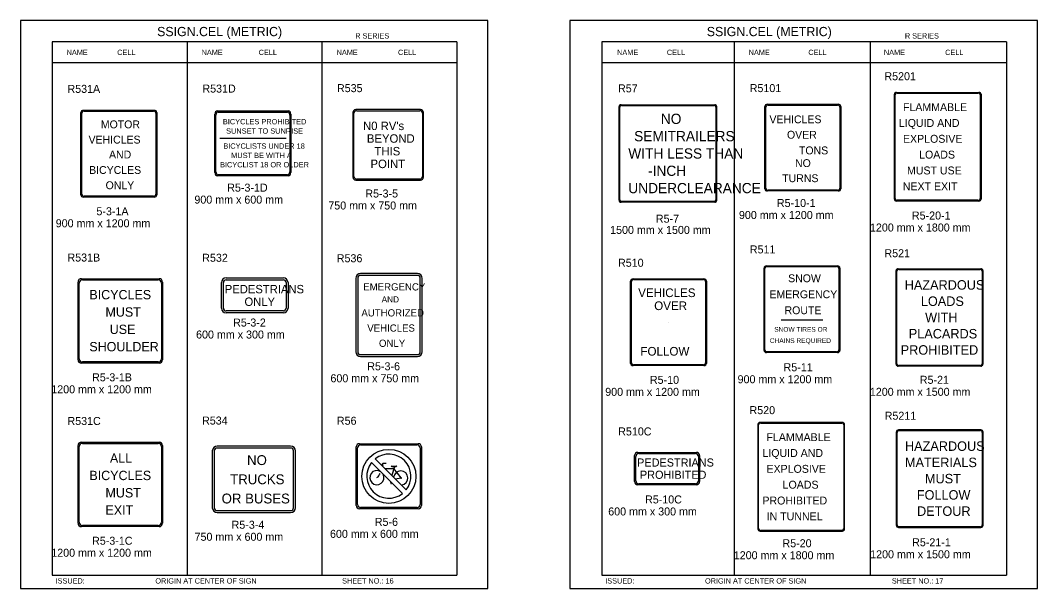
# Model space of a CAD drawing. Extents: x -12 to 6962, y -3756 to 679.
# Drawn here: x 606.1 to 987.4, y -235.4 to -22.3 of the extents above; entities that cross this region are included whole.
import ezdxf

# ---------------------------------------------------------------- set-up
doc = ezdxf.new("R2010")
doc.units = 0
for name, color, linetype in [('Level 1', 7, 'Continuous'), ('Level 2', 7, 'Continuous'), ('Level 3', 7, 'Continuous'), ('Level 63', 7, 'Continuous')]:
    doc.layers.add(name, color=color, linetype=linetype)

msp = doc.modelspace()

# ---------------------------------------------------------------- linework, layer by layer
at = {"layer": 'Level 1'}
for p, q in [((769.73, -30.35), (617.98, -30.35)), ((617.98, -30.35), (617.98, -230.35)), ((668.56, -30.35), (668.56, -230.35)), ((719.15, -30.35), (719.15, -230.35)), ((769.73, -30.35), (769.73, -230.35)), ((975.73, -30.35), (823.97, -30.35)), ((823.97, -30.35), (823.97, -230.35)), ((873.62, -30.35), (873.62, -230.35)), ((924.54, -30.35), (924.54, -230.35)), ((975.73, -30.35), (975.73, -230.35)), ((769.73, -38.27), (617.98, -38.27)), ((975.73, -38.27), (823.97, -38.27)), ((933.95, -89.17), (933.95, -50.22)), ((934.7, -49.59), (965.1, -49.59)), ((965.86, -50.22), (965.86, -89.17)), ((629.14, -87.51), (629.14, -57.11)), ((630.02, -56.36), (656.01, -56.36)), ((656.89, -57.11), (656.89, -87.51)), ((680.26, -56.7), (706.25, -56.7)), ((731.13, -80.83), (731.13, -57.15)), ((732.1, -56.18), (755.78, -56.18)), ((756.76, -57.15), (756.76, -80.83)), ((830.75, -89.56), (830.75, -54.88)), ((831.43, -54.21), (866.11, -54.21)), ((866.79, -54.88), (866.79, -89.56)), ((885.5, -85.24), (885.5, -54.84)), ((886.38, -54.09), (912.37, -54.09)), ((913.24, -54.84), (913.24, -85.24)), ((679.38, -79.05), (679.38, -57.83)), ((707.12, -57.83), (707.12, -79.05)), ((680.89, -66.53), (705.67, -66.53)), ((693.25, -68.44), (693.25, -68.44)), ((643.02, -72.31), (643.02, -72.31)), ((743.94, -68.99), (743.94, -68.99)), ((848.77, -72.22), (848.77, -72.22)), ((899.37, -70.04), (899.37, -70.04)), ((949.9, -69.69), (949.9, -69.69)), ((706.25, -80.18), (680.26, -80.18)), ((755.78, -81.81), (732.1, -81.81)), ((912.37, -85.99), (886.38, -85.99)), ((656.01, -88.26), (630.02, -88.26)), ((866.11, -90.24), (831.43, -90.24)), ((965.1, -89.79), (934.7, -89.79)), ((754.9, -117.95), (733.63, -117.95)), ((885.15, -145.81), (885.15, -115.41)), ((886.03, -114.66), (912.02, -114.66)), ((912.9, -115.41), (912.9, -145.81)), ((934.61, -151.04), (934.61, -116.36)), ((935.36, -115.69), (965.77, -115.69)), ((966.52, -116.36), (966.52, -151.04)), ((628.18, -149.22), (628.18, -120.81)), ((629.36, -119.64), (657.77, -119.64)), ((629.36, -119.64), (629.36, -119.64)), ((658.94, -120.81), (658.94, -149.22)), ((682.2, -130.27), (682.2, -120.62)), ((683.2, -119.62), (704.67, -119.62)), ((705.67, -120.62), (705.67, -130.27)), ((732.53, -119.05), (732.53, -146.55)), ((756, -146.55), (756, -119.05)), ((835.15, -150.69), (835.15, -120.29)), ((836.03, -119.54), (862.02, -119.54)), ((862.9, -120.29), (862.9, -150.69)), ((693.94, -125.44), (693.94, -125.44)), ((704.67, -131.27), (683.2, -131.27)), ((744.26, -132.8), (744.26, -132.8)), ((899.03, -130.61), (899.03, -130.61)), ((643.56, -135.02), (643.56, -135.02)), ((849.02, -135.49), (849.02, -135.49)), ((891.21, -134.6), (906.84, -134.6)), ((950.56, -133.7), (950.56, -133.7)), ((733.63, -147.65), (754.9, -147.65)), ((912.02, -146.57), (886.03, -146.57)), ((657.77, -150.4), (629.36, -150.4)), ((862.02, -151.44), (836.03, -151.44)), ((965.77, -151.72), (935.36, -151.72)), ((882.8, -212.92), (882.8, -173.97)), ((883.55, -173.35), (913.95, -173.35)), ((914.7, -173.97), (914.7, -212.92)), ((934.7, -211.48), (934.7, -176.81)), ((935.45, -176.13), (965.85, -176.13)), ((966.6, -176.81), (966.6, -211.48)), ((628.18, -210.51), (628.18, -182.1)), ((629.36, -180.93), (657.77, -180.93)), ((658.94, -182.1), (658.94, -210.51)), ((707.39, -182.66), (679.9, -182.66)), ((732.47, -203.86), (732.47, -182.63)), ((733.59, -181.51), (754.82, -181.51)), ((755.94, -182.63), (755.94, -203.86)), ((678.8, -183.76), (678.8, -205.04)), ((708.49, -205.04), (708.49, -183.76)), ((739.11, -186.74), (750.71, -198.34)), ((836.74, -194.91), (836.74, -185.88)), ((837.87, -184.75), (859.09, -184.75)), ((860.22, -185.88), (860.22, -194.91)), ((737.72, -188.13), (749.32, -199.73)), ((741.64, -188.8), (741.97, -188.4)), ((742.06, -189.14), (741.67, -188.78)), ((741.84, -189.48), (742.06, -189.13)), ((741.97, -188.4), (743.17, -188.4)), ((742.73, -190.34), (746.09, -190.34)), ((745.05, -189.41), (747.23, -189.3)), ((746.36, -189.68), (745.32, -192.84)), ((748.81, -193.84), (746.12, -190.36)), ((848.48, -190.4), (848.48, -190.4)), ((693.64, -194.4), (693.64, -194.4)), ((744.2, -193.24), (744.2, -193.24)), ((748.75, -194.03), (746.74, -194.33)), ((898.75, -193.45), (898.75, -193.45)), ((950.65, -194.15), (950.65, -194.15)), ((643.56, -196.3), (643.56, -196.3)), ((744.96, -195.97), (745.26, -195.97)), ((745.1, -195.95), (744.99, -195.4)), ((859.09, -196.04), (837.87, -196.04)), ((754.82, -204.98), (733.59, -204.98)), ((679.9, -206.14), (707.39, -206.14)), ((657.77, -211.68), (629.36, -211.68)), ((965.85, -212.16), (935.45, -212.16)), ((913.95, -213.55), (883.55, -213.55)), ((617.98, -230.35), (769.73, -230.35)), ((823.97, -230.35), (975.73, -230.35))]:
    msp.add_line(p, q, dxfattribs=at)
msp.add_circle((744.21, -193.3), 10.14, dxfattribs=at)
for centre, radius, start, end in [((732.1, -57.15), 0.977, 90, 180), ((755.78, -57.15), 0.977, 0, 90), ((831.43, -54.88), 0.677, 90, 180), ((866.11, -54.88), 0.677, 0, 90), ((732.1, -80.83), 0.977, 180, 270), ((755.78, -80.83), 0.977, 270, 0), ((831.43, -89.56), 0.677, 180, 270), ((866.11, -89.56), 0.677, 270, 0), ((733.63, -119.05), 1.1, 90, 180), ((754.9, -119.05), 1.1, 0, 90), ((629.36, -120.81), 1.17, 90, 180), ((657.77, -120.81), 1.17, 0, 90), ((683.2, -120.62), 1, 90, 180), ((704.67, -120.62), 1, 0, 90), ((683.2, -130.27), 1, 180, 270), ((704.67, -130.27), 1, 270, 0), ((733.63, -146.55), 1.1, 180, 270), ((754.9, -146.55), 1.1, 270, 0), ((629.36, -149.22), 1.17, 180, 270), ((657.77, -149.22), 1.17, 270, 0), ((629.36, -182.1), 1.17, 90, 180), ((679.9, -183.76), 1.1, 90, 180), ((707.39, -183.76), 1.1, 0, 90), ((733.59, -182.63), 1.13, 90, 180), ((754.82, -182.63), 1.13, 0, 90), ((744.22, -193.23), 8.26, 321.7677, 128.2323), ((744.2, -193.24), 8.26, 141.7413, 308.2587), ((746.21, -187.29), 2.41, 241.4162, 272.9372), ((746.39, -188.6), 1.09, 266.7743, 320.0756), ((739.7, -193.77), 2.66, 61.7688, 28.2312), ((737.9, -191.15), 3.2, 305.4978, 341.0541), ((748.65, -193.91), 2.66, 276.9745, 173.9371), ((748.79, -193.92), 0.102, 243.5903, 74.4981), ((679.9, -205.04), 1.1, 180, 270), ((707.39, -205.04), 1.1, 270, 0), ((733.59, -203.86), 1.13, 180, 270), ((754.82, -203.86), 1.13, 270, 0), ((629.36, -210.51), 1.17, 180, 270), ((657.77, -210.51), 1.17, 270, 0)]:
    msp.add_arc(centre, radius, start, end, dxfattribs=at)
for centre, major_axis, ratio, start_param, end_param in [((934.7, -50.22), (-0.752, 0), 0.83475, 4.712389, 6.283185), ((965.1, -50.22), (-0.752, 0), 0.83475, 3.141593, 4.712389), ((630.02, -57.11), (-0.877, 0), 0.857082, 4.712389, 6.283185), ((656.01, -57.11), (-0.877, 0), 0.857082, 3.141593, 4.712389), ((680.26, -57.83), (0, -1.13), 0.777833, 3.141593, 4.712389), ((706.25, -57.83), (0, 1.13), 0.777833, 4.712389, 6.283185), ((886.38, -54.84), (-0.877, 0), 0.857082, 4.712389, 6.283185), ((912.37, -54.84), (-0.877, 0), 0.857082, 3.141593, 4.712389), ((680.26, -79.05), (0, -1.13), 0.777833, 4.712389, 6.283185), ((706.25, -79.05), (0, 1.13), 0.777833, 3.141593, 4.712389), ((630.02, -87.51), (0.877, 0), 0.857082, 3.141593, 4.712389), ((656.01, -87.51), (0.877, 0), 0.857082, 4.712389, 6.283185), ((886.38, -85.24), (0.877, 0), 0.857082, 3.141593, 4.712389), ((912.37, -85.24), (0.877, 0), 0.857082, 4.712389, 6.283185), ((934.7, -89.17), (0.752, 0), 0.83475, 3.141593, 4.712389), ((965.1, -89.17), (0.752, 0), 0.83475, 4.712389, 6.283185), ((886.03, -115.41), (-0.877, 0), 0.857082, 4.712389, 6.283185), ((912.02, -115.41), (-0.877, 0), 0.857082, 3.141593, 4.712389), ((935.36, -116.36), (0.752, 0), 0.9, 1.570796, 3.141593), ((965.77, -116.36), (-0.752, 0), 0.9, 3.141593, 4.712389), ((836.03, -120.29), (-0.877, 0), 0.857082, 4.712389, 6.283185), ((862.02, -120.29), (-0.877, 0), 0.857082, 3.141593, 4.712389), ((886.03, -145.81), (0.877, 0), 0.857082, 3.141593, 4.712389), ((912.02, -145.81), (0.877, 0), 0.857082, 4.712389, 6.283185), ((836.03, -150.69), (0.877, 0), 0.857082, 3.141593, 4.712389), ((862.02, -150.69), (0.877, 0), 0.857082, 4.712389, 6.283185), ((935.36, -151.04), (0.752, 0), 0.9, 3.141593, 4.712389), ((965.77, -151.04), (0.752, 0), 0.9, 4.712389, 6.283185), ((883.55, -173.97), (-0.752, 0), 0.83475, 4.712389, 6.283185), ((913.95, -173.97), (-0.752, 0), 0.83475, 3.141593, 4.712389), ((935.45, -176.81), (-0.752, 0), 0.9, 4.712389, 6.283185), ((965.85, -176.81), (-0.752, 0), 0.9, 3.141593, 4.712389), ((837.87, -185.88), (-1.13, 0), 0.999998, 4.712389, 6.283185), ((859.09, -185.88), (-1.13, 0), 0.999998, 3.141593, 4.712389), ((837.87, -194.91), (1.13, 0), 0.999998, 3.141593, 4.712389), ((859.09, -194.91), (1.13, 0), 0.999998, 4.712389, 6.283185), ((883.55, -212.92), (0.752, 0), 0.83475, 3.141593, 4.712389), ((913.95, -212.92), (0.752, 0), 0.83475, 4.712389, 6.283185), ((935.45, -211.48), (0.752, 0), 0.9, 3.141593, 4.712389), ((965.85, -211.48), (0.752, 0), 0.9, 4.712389, 6.283185)]:
    msp.add_ellipse(centre, major_axis=major_axis, ratio=ratio, start_param=start_param, end_param=end_param, dxfattribs=at)
at = {"layer": 'Level 3'}
for p, q in [((934.46, -49.34), (965.34, -49.34)), ((933.65, -89.37), (933.65, -50.02)), ((966.16, -50.02), (966.16, -89.37)), ((628.79, -87.75), (628.79, -56.87)), ((629.74, -56.05), (656.29, -56.05)), ((657.24, -56.87), (657.24, -87.75)), ((679.97, -56.25), (706.53, -56.25)), ((730.73, -56.84), (730.73, -81.14)), ((756.09, -55.78), (731.79, -55.78)), ((757.15, -81.14), (757.15, -56.84)), ((830.48, -89.78), (830.48, -54.67)), ((831.21, -53.93), (866.33, -53.93)), ((867.06, -54.67), (867.06, -89.78)), ((885.15, -85.48), (885.15, -54.6)), ((886.09, -53.78), (912.65, -53.78)), ((913.59, -54.6), (913.59, -85.48)), ((679.03, -79.41), (679.03, -57.47)), ((707.47, -57.47), (707.47, -79.41)), ((706.53, -80.63), (679.97, -80.63)), ((731.79, -82.2), (756.09, -82.2)), ((912.65, -86.29), (886.09, -86.29)), ((656.29, -88.57), (629.74, -88.57)), ((866.33, -90.51), (831.21, -90.51)), ((965.34, -90.05), (934.46, -90.05)), ((885.75, -114.36), (912.3, -114.36)), ((754.9, -117.2), (733.63, -117.2)), ((884.8, -146.06), (884.8, -115.17)), ((913.25, -115.17), (913.25, -146.06)), ((934.31, -151.26), (934.31, -116.15)), ((935.12, -115.42), (966.01, -115.42)), ((966.82, -116.15), (966.82, -151.26)), ((627.71, -149.6), (627.71, -120.44)), ((628.98, -119.17), (658.14, -119.17)), ((659.41, -120.44), (659.41, -149.6)), ((681.45, -130.27), (681.45, -120.62)), ((683.2, -118.87), (704.67, -118.87)), ((706.42, -120.62), (706.42, -130.27)), ((731.78, -119.05), (731.78, -146.55)), ((756.75, -146.55), (756.75, -119.05)), ((834.8, -150.93), (834.8, -120.05)), ((835.75, -119.23), (862.3, -119.23)), ((863.25, -120.05), (863.25, -150.93)), ((704.67, -132.02), (683.2, -132.02)), ((733.63, -148.4), (754.9, -148.4)), ((912.3, -146.87), (885.75, -146.87)), ((658.14, -150.87), (628.98, -150.87)), ((862.3, -151.74), (835.75, -151.74)), ((966.01, -151.99), (935.12, -151.99)), ((882.49, -173.77), (882.49, -213.12)), ((914.19, -173.09), (883.31, -173.09)), ((915.01, -213.12), (915.01, -173.77)), ((934.39, -176.59), (934.39, -211.7)), ((966.09, -175.86), (935.21, -175.86)), ((966.9, -211.7), (966.9, -176.59)), ((627.71, -210.88), (627.71, -181.72)), ((628.98, -180.45), (658.14, -180.45)), ((659.41, -181.72), (659.41, -210.88)), ((707.39, -181.91), (679.9, -181.91)), ((732.01, -204.22), (732.01, -182.27)), ((733.23, -181.05), (755.18, -181.05)), ((756.4, -182.27), (756.4, -204.22)), ((678.05, -183.76), (678.05, -205.04)), ((709.24, -205.04), (709.24, -183.76)), ((836.29, -195.27), (836.29, -185.52)), ((837.51, -184.3), (859.45, -184.3)), ((860.67, -185.52), (860.67, -195.27)), ((859.45, -196.49), (837.51, -196.49)), ((755.18, -205.44), (733.23, -205.44)), ((679.9, -206.89), (707.39, -206.89)), ((658.14, -212.15), (628.98, -212.15)), ((935.21, -212.43), (966.09, -212.43)), ((883.31, -213.8), (914.19, -213.8))]:
    msp.add_line(p, q, dxfattribs=at)
for centre, radius, start, end in [((731.79, -56.84), 1.06, 90, 180), ((756.09, -56.84), 1.06, 0, 90), ((831.21, -54.67), 0.731, 90, 180), ((866.33, -54.67), 0.731, 0, 90), ((731.79, -81.14), 1.06, 180, 270), ((756.09, -81.14), 1.06, 270, 0), ((831.21, -89.78), 0.731, 180, 270), ((866.33, -89.78), 0.731, 270, 0), ((733.63, -119.05), 1.85, 90, 180), ((754.9, -119.05), 1.85, 0, 90), ((628.98, -120.44), 1.27, 90, 180), ((658.14, -120.44), 1.27, 0, 90), ((683.2, -120.62), 1.75, 90, 180), ((704.67, -120.62), 1.75, 0, 90), ((683.2, -130.27), 1.75, 180, 270), ((704.67, -130.27), 1.75, 270, 0), ((733.63, -146.55), 1.85, 180, 270), ((754.9, -146.55), 1.85, 270, 0), ((628.98, -149.6), 1.27, 180, 270), ((658.14, -149.6), 1.27, 270, 0), ((628.98, -181.72), 1.27, 90, 180), ((657.77, -182.1), 1.17, 0, 90), ((658.14, -181.72), 1.27, 0, 90), ((679.9, -183.76), 1.85, 90, 180), ((707.39, -183.76), 1.85, 0, 90), ((733.23, -182.27), 1.22, 90, 180), ((755.18, -182.27), 1.22, 0, 90), ((679.9, -205.04), 1.85, 180, 270), ((707.39, -205.04), 1.85, 270, 0), ((733.23, -204.22), 1.22, 180, 270), ((755.18, -204.22), 1.22, 270, 0), ((628.98, -210.88), 1.27, 180, 270), ((658.14, -210.88), 1.27, 270, 0)]:
    msp.add_arc(centre, radius, start, end, dxfattribs=at)
for centre, major_axis, ratio, start_param, end_param in [((934.46, -50.02), (-0.813, 0), 0.83475, 4.712389, 6.283185), ((965.34, -50.02), (-0.813, 0), 0.83475, 3.141593, 4.712389), ((629.74, -56.87), (-0.948, 0), 0.857082, 4.712389, 6.283185), ((656.29, -56.87), (-0.948, 0), 0.857082, 3.141593, 4.712389), ((679.97, -57.47), (0, -1.22), 0.777833, 3.141593, 4.712389), ((706.53, -57.47), (0, 1.22), 0.777833, 4.712389, 6.283185), ((886.09, -54.6), (-0.948, 0), 0.857082, 4.712389, 6.283185), ((912.65, -54.6), (-0.948, 0), 0.857082, 3.141593, 4.712389), ((679.97, -79.41), (0, -1.22), 0.777833, 4.712389, 6.283185), ((706.53, -79.41), (0, 1.22), 0.777833, 3.141593, 4.712389), ((886.09, -85.48), (0.948, 0), 0.857082, 3.141593, 4.712389), ((912.65, -85.48), (0.948, 0), 0.857082, 4.712389, 6.283185), ((629.74, -87.75), (0.948, 0), 0.857082, 3.141593, 4.712389), ((656.29, -87.75), (0.948, 0), 0.857082, 4.712389, 6.283185), ((934.46, -89.37), (0.813, 0), 0.83475, 3.141593, 4.712389), ((965.34, -89.37), (0.813, 0), 0.83475, 4.712389, 6.283185), ((885.75, -115.17), (-0.948, 0), 0.857082, 4.712389, 6.283185), ((912.3, -115.17), (-0.948, 0), 0.857082, 3.141593, 4.712389), ((935.12, -116.15), (0.813, 0), 0.9, 1.570796, 3.141593), ((966.01, -116.15), (-0.813, 0), 0.9, 3.141593, 4.712389), ((835.75, -120.05), (-0.948, 0), 0.857082, 4.712389, 6.283185), ((862.3, -120.05), (-0.948, 0), 0.857082, 3.141593, 4.712389), ((885.75, -146.06), (0.948, 0), 0.857082, 3.141593, 4.712389), ((912.3, -146.06), (0.948, 0), 0.857082, 4.712389, 6.283185), ((835.75, -150.93), (0.948, 0), 0.857082, 3.141593, 4.712389), ((862.3, -150.93), (0.948, 0), 0.857082, 4.712389, 6.283185), ((935.12, -151.26), (0.813, 0), 0.9, 3.141593, 4.712389), ((966.01, -151.26), (0.813, 0), 0.9, 4.712389, 6.283185), ((883.31, -173.77), (-0.813, 0), 0.83475, 4.712389, 6.283185), ((914.19, -173.77), (-0.813, 0), 0.83475, 3.141593, 4.712389), ((935.21, -176.59), (-0.813, 0), 0.9, 4.712389, 6.283185), ((966.09, -176.59), (-0.813, 0), 0.9, 3.141593, 4.712389), ((837.51, -185.52), (-1.22, 0), 0.999998, 4.712389, 6.283185), ((859.45, -185.52), (-1.22, 0), 0.999998, 3.141593, 4.712389), ((837.51, -195.27), (1.22, 0), 0.999998, 3.141593, 4.712389), ((859.45, -195.27), (1.22, 0), 0.999998, 4.712389, 6.283185), ((883.31, -213.12), (0.813, 0), 0.83475, 3.141593, 4.712389), ((914.19, -213.12), (0.813, 0), 0.83475, 4.712389, 6.283185), ((935.21, -211.7), (0.813, 0), 0.9, 3.141593, 4.712389), ((966.09, -211.7), (0.813, 0), 0.9, 4.712389, 6.283185)]:
    msp.add_ellipse(centre, major_axis=major_axis, ratio=ratio, start_param=start_param, end_param=end_param, dxfattribs=at)
at = {"layer": 'Level 63'}
for points in [[(606.1, -235.4), (781.36, -235.4), (781.36, -22.31), (606.1, -22.31)], [(812.09, -235.4), (987.36, -235.4), (987.36, -22.31), (812.09, -22.31)]]:
    msp.add_lwpolyline(points, close=True, dxfattribs=at)

# ---------------------------------------------------------------- texts
at = {"layer": 'Level 1'}
for s, height, p in [('FLAMMABLE', 2.968, (936.88, -56.34)), ('MOTOR', 2.946, (636.27, -62.79)), ('BICYCLES PROHIBITED', 2, (682.01, -61.3)), ("N0 RV's", 3.17, (734.53, -63.45)), ('NO', 3.84, (846.15, -61.16)), ('VEHICLES', 2.946, (886.84, -60.9)), ('LIQUID AND', 2.968, (935.36, -62.27)), ('SUNSET TO SUNRISE', 2, (683.21, -64.8)), ('SEMITRAILERS', 3.8403, (836.13, -67.65)), ('OVER', 2.946, (893.41, -66.69)), ('VEHICLES', 2.946, (631.67, -68.5)), ('BICYCLISTS UNDER 18', 2, (682.18, -70.44)), ('BEYOND', 3.17, (735.98, -68.2)), ('EXPLOSIVE', 2.968, (936.88, -68.21)), ('AND', 2.946, (639.34, -74.1)), ('MUST BE WITH A', 2, (685.12, -73.94)), ('THIS', 3.17, (738.82, -72.95)), ('WITH LESS THAN', 3.8403, (833.94, -74.14)), ('TONS', 2.946, (897.9, -72.55)), ('LOADS', 2.968, (942.93, -74.14)), ('BICYCLIST 18 OR OLDER', 2, (680.94, -77.44)), ('POINT', 3.17, (737.34, -77.71)), ('NO', 2.946, (896.43, -77.32)), ('BICYCLES', 2.946, (631.89, -79.89)), (' -INCH', 3.84, (839.94, -80.63)), ('TURNS', 2.946, (891.63, -82.98)), ('MUST USE', 2.968, (938.39, -80.08)), ('ONLY', 2.946, (638.05, -85.61)), ('UNDERCLEARANCE', 3.8403, (833.95, -87.13)), ('NEXT EXIT', 2.968, (936.81, -86.02)), ('SNOW', 2.946, (893.85, -120.5)), ('PEDESTRIANS', 3.1474, (682.71, -124.66)), ('EMERGENCY', 2.7, (734.6, -123.59)), ('HAZARDOUS', 3.556, (937.54, -123.29)), ('BICYCLES', 3.5, (631.97, -126.91)), ('AND', 2.3, (741.52, -128.1)), ('VEHICLES', 3.251, (837.64, -126.07)), ('EMERGENCY', 2.946, (886.85, -126.5)), ('LOADS', 3.556, (943.59, -129.39)), ('ONLY', 3.147, (690.1, -129.38)), ('OVER', 3.251, (843.65, -130.95)), ('ROUTE', 2.946, (892.52, -132.49)), ('MUST', 3.5, (638, -133.41)), ('AUTHORIZED', 2.7, (733.91, -133.33)), ('WITH', 3.556, (945.18, -135.48)), ('USE', 3.5, (639.6, -139.91)), ('VEHICLES', 2.7, (736.12, -139.03)), ('SNOW TIRES OR', 1.7779, (888.64, -139.07)), ('PLACARDS', 3.556, (939.06, -141.58)), ('SHOULDER', 3.5, (631.96, -146.41)), ('ONLY', 2.7, (740.5, -144.73)), ('FOLLOW', 3.251, (838.48, -148.02)), ('CHAINS REQUIRED', 1.7779, (886.99, -143.29)), ('PROHIBITED', 3.556, (936.02, -147.67)), ('FLAMMABLE', 2.968, (885.73, -180.09)), ('HAZARDOUS', 3.556, (937.63, -183.73)), ('ALL', 3.5, (639.67, -188.2)), ('NO', 3.7, (691.07, -189.05)), ('PEDESTRIANS', 3.0478, (837.25, -189.63)), ('LIQUID AND', 2.968, (884.21, -186.03)), ('MATERIALS', 3.556, (937.63, -189.83)), ('EXPLOSIVE', 2.968, (885.73, -191.96)), ('BICYCLES', 3.5, (631.97, -194.7)), ('TRUCKS', 3.7, (684.74, -196.25)), ('PROHIBITED', 3.048, (838.3, -194.21)), ('MUST', 3.556, (945.12, -195.92)), ('MUST', 3.5, (638, -201.2)), ('LOADS', 2.968, (891.78, -197.9)), ('OR BUSES', 3.7, (681.54, -203.45)), ('PROHIBITED', 2.968, (884.21, -203.84)), ('FOLLOW', 3.556, (942.08, -202.02)), ('EXIT', 3.5, (638, -207.7)), ('DETOUR', 3.556, (942.15, -208.11)), ('IN TUNNEL', 2.968, (885.8, -209.77))]:
    msp.add_text(s, height=height, dxfattribs=at).set_placement(p)
at = {"layer": 'Level 2'}
for s, p in [('R5201', (929.92, -44.76)), ('R531A', (623.75, -49.5)), ('R531D', (674.33, -49.4)), ('R535', (724.76, -49.23)), ('R57', (830.09, -49.31)), ('R5101', (879.44, -49.21)), ('R5-3-1D', (683.63, -86.53)), ('R5-3-5', (735.39, -88.73)), ('900 mm x 600 mm', (671.33, -91.03)), ('750 mm x 750 mm', (721.52, -93.23)), ('R5-10-1', (889.63, -92.29)), ('5-3-1A', (634.61, -95.4)), ('R5-7', (844.27, -98.18)), ('900 mm x 1200 mm', (875.41, -96.79)), ('R5-20-1', (940.23, -96.99)), ('900 mm x 1200 mm', (619.36, -99.9)), ('1200 mm x 1800 mm', (924.51, -101.49)), ('1500 mm x 1500 mm', (827.13, -102.39)), ('R511', (879.49, -109.7)), ('R531B', (623.75, -112.74)), ('R532', (674.27, -112.83)), ('R536', (724.69, -113.01)), ('R521', (929.93, -111.13)), ('R510', (830.09, -114.7)), ('R5-3-6', (736.12, -153.52)), ('R5-11', (892.13, -153.88)), ('600 mm x 750 mm', (722.32, -158.02)), ('R5-10', (842.04, -158.6)), ('900 mm x 1200 mm', (874.91, -158.38)), ('R5-21', (943.19, -158.59)), ('900 mm x 1200 mm', (825.29, -163.1)), ('1200 mm x 1500 mm', (924.47, -163.09)), ('R520', (879.36, -169.97)), ('R531C', (623.75, -174.03)), ('R534', (674.2, -173.86)), ('R56', (724.73, -173.94)), ('R5211', (930.03, -172.06)), ('R510C', (830.16, -177.95)), ('R5-10C', (840.22, -203.45)), ('600 mm x 300 mm', (826.42, -207.95)), ('R5-6', (738.94, -211.85)), ('R5-3-4', (685.27, -212.94)), ('600 mm x 600 mm', (722.15, -216.35)), ('750 mm x 600 mm', (671.39, -217.44)), ('R5-20', (891.71, -219.87)), ('R5-21-1', (940.31, -219.51)), ('1200 mm x 1500 mm', (924.59, -224.01)), ('1200 mm x 1800 mm', (873.47, -224.37))]:
    msp.add_text(s, height=3, dxfattribs=at).set_placement(p)
at = {"layer": 'Level 3'}
for s, height, p in [('SSIGN.CEL (METRIC)', 3.4642, (657.36, -28.24)), ('SSIGN.CEL (METRIC)', 3.4642, (863.35, -28.24)), ('R SERIES', 1.979, (731.61, -29.12)), ('R SERIES', 1.979, (937.6, -29.12)), ('NAME', 1.98, (623.45, -35.31)), ('CELL', 1.98, (642.41, -35.31)), ('NAME', 1.98, (674.04, -35.31)), ('CELL', 1.98, (695.43, -35.31)), ('NAME', 1.98, (724.64, -35.31)), ('CELL', 1.98, (747.64, -35.31)), ('NAME', 1.98, (829.75, -35.31)), ('CELL', 1.98, (848.4, -35.31)), ('NAME', 1.98, (879.07, -35.31)), ('CELL', 1.98, (901.42, -35.31)), ('NAME', 1.98, (929.73, -35.31)), ('CELL', 1.98, (952.68, -35.31)), ('R5-3-2', 3, (685.83, -137.11)), ('600 mm x 300 mm', 3, (671.96, -141.61)), ('R5-3-1B', 3, (632.98, -157.65)), ('1200 mm x 1200 mm', 3, (617.69, -162.15)), ('R5-3-1C', 3, (632.98, -218.93)), ('1200 mm x 1200 mm', 3, (617.69, -223.43)), ('ISSUED:', 1.98, (619.32, -233.48)), ('ORIGIN AT CENTER OF SIGN', 1.9795, (656.7, -233.48)), ('SHEET NO.: 16', 1.9795, (726.69, -233.48)), ('ISSUED:', 1.98, (825.31, -233.48)), ('ORIGIN AT CENTER OF SIGN', 1.9795, (862.7, -233.48)), ('SHEET NO.: 17', 1.9795, (932.73, -233.48))]:
    msp.add_text(s, height=height, dxfattribs=at).set_placement(p)

doc.saveas('drawing.dxf')
